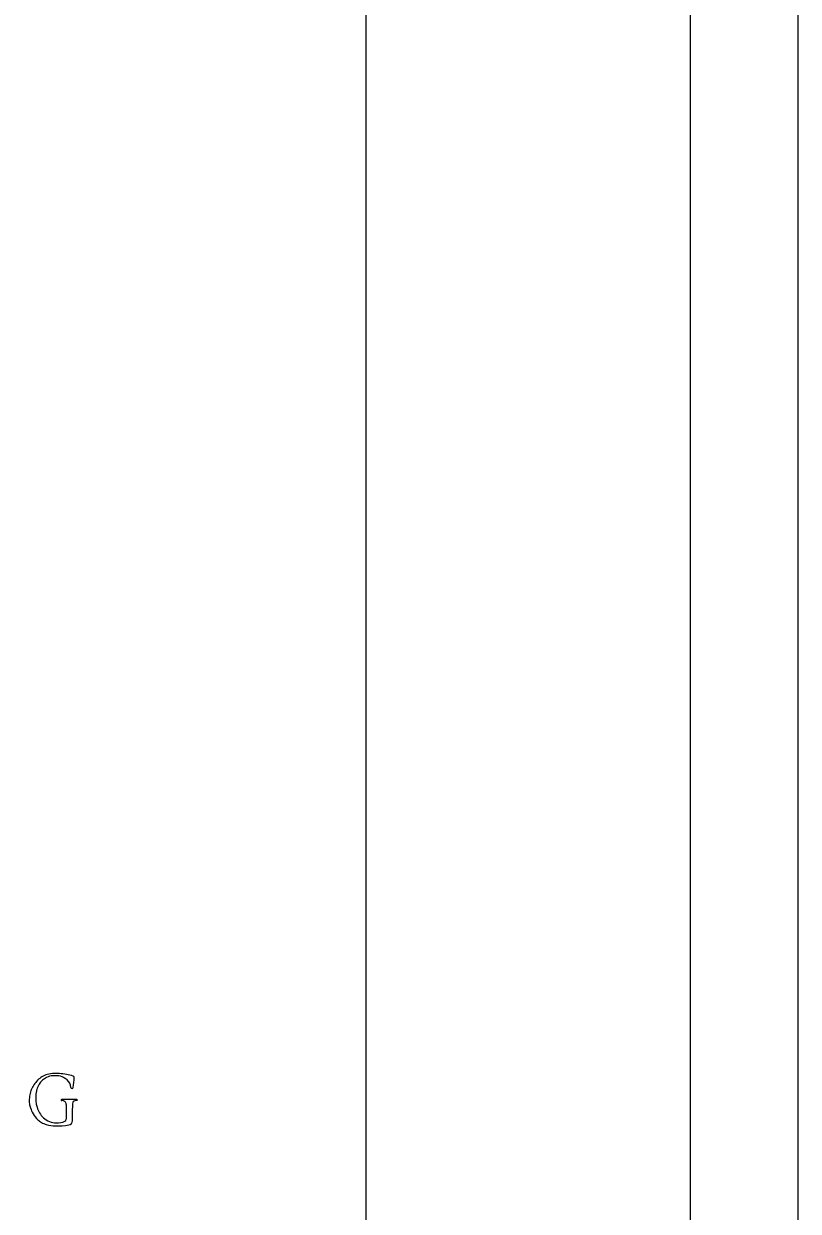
# Model space of a CAD drawing. Extents: x -21.1 to 50.3, y 0 to 22.1.
# Drawn here: x 30.41 to 34, y 5.5 to 11 of the extents above; entities that cross this region are included whole.
import ezdxf

# ---------------------------------------------------------------- set-up
doc = ezdxf.new("R2010")
doc.units = 0
for name, color, linetype in [('SH_Border', 7, 'Continuous'), ('SH_Cut_Line', 7, 'Continuous'), ('SH_Text', 7, 'Continuous')]:
    doc.layers.add(name, color=color, linetype=linetype)

msp = doc.modelspace()

# ---------------------------------------------------------------- linework, layer by layer
at = {"layer": 'SH_Border'}
msp.add_line((32, 0.5), (32, 21.5), dxfattribs=at)
msp.add_lwpolyline([(1.5, 21.5), (33.5, 21.5), (33.5, 0.5), (1.5, 0.5)], close=True, dxfattribs=at)
at = {"layer": 'SH_Cut_Line'}
msp.add_lwpolyline([(0, 0), (34, 0), (34, 22), (0, 22)], close=True, dxfattribs=at)
at = {"layer": 'SH_Text'}
for p, q in [((30.661, 6.0174), (30.5905, 6.0174)), ((30.611, 5.9947), (30.611, 5.9259)), ((30.64, 5.9191), (30.64, 5.9774))]:
    msp.add_line(p, q, dxfattribs=at)
for centre, radius, start, end in [((30.5799, 6.0067), 0.1421, 135.2994, 157.2066), ((30.5545, 6.0318), 0.1064, 107.613, 135.2994), ((30.5597, 6.0417), 0.0876, 116.7026, 147.5385), ((30.5528, 6.0554), 0.0723, 93.5922, 116.7026), ((30.5563, 6.0262), 0.1123, 90.0889, 107.613), ((30.5615, 5.9167), 0.2112, 87.6816, 93.5922), ((30.5566, 5.8269), 0.3116, 85.6243, 90.0889), ((30.5675, 6.0654), 0.0624, 59.809, 87.6816), ((30.5576, 5.8401), 0.2983, 73.3259, 85.6243), ((30.5267, 5.9952), 0.1436, 52.0865, 59.809), ((30.586, 6.0713), 0.0471, 2.9119, 52.0865), ((30.6415, 6.1201), 0.00606, 1.0594, 73.3259), ((30.399, 6.1156), 0.2486, 350.1479, 1.0594), ((30.5259, 6.028), 0.084, 158.442, 167.8164), ((30.5799, 6.0067), 0.1421, 157.2066, 158.442), ((30.6442, 6.0216), 0.1744, 167.8795, 178.2857), ((30.6034, 6.0304), 0.1328, 165.5071, 167.8795), ((30.5597, 6.0417), 0.0876, 147.5385, 165.5071), ((30.6385, 6.074), 0.00548, 182.9119, 350.1479), ((30.5519, 6.0126), 0.1119, 176.8679, 187.4835), ((30.6124, 6.0093), 0.1726, 167.8164, 176.8679), ((30.5369, 6.0107), 0.0968, 187.4835, 199.5864), ((30.5899, 6.0232), 0.1201, 178.2857, 190.5998), ((30.7551, 6.0542), 0.2882, 190.5998, 194.5022), ((30.5905, 6.0149), 0.00249, 90, 277.32), ((30.5931, 5.9947), 0.0179, 0, 97.32), ((30.8349, 5.9774), 0.195, 172.0456, 180), ((30.649, 6.0034), 0.00718, 114.8736, 172.0456), ((30.6584, 5.983), 0.0297, 95.8947, 114.8736), ((30.6773, 5.8003), 0.2134, 94.3316, 95.8947), ((30.661, 6.0152), 0.0022, 274.3316, 90), ((30.6197, 6.0401), 0.1846, 199.5864, 208.6065), ((30.5453, 5.9995), 0.0999, 208.6065, 229.3453), ((30.5732, 6.0071), 0.1003, 194.5022, 227.8932), ((30.572, 6.0307), 0.141, 229.3453, 237.7571), ((30.5417, 5.9826), 0.0841, 237.7571, 254.2366), ((30.568, 6.0014), 0.0926, 227.8932, 268.7516), ((30.5636, 6.0601), 0.1647, 254.2366, 269.1033), ((30.5669, 6.2702), 0.3748, 269.1033, 278.6618), ((30.568, 6.0008), 0.092, 268.7516, 293.6665), ((30.6008, 5.9259), 0.0102, 293.6665, 0), ((30.6203, 5.9191), 0.0196, 278.6618, 0)]:
    msp.add_arc(centre, radius, start, end, dxfattribs=at)

doc.saveas('drawing.dxf')
